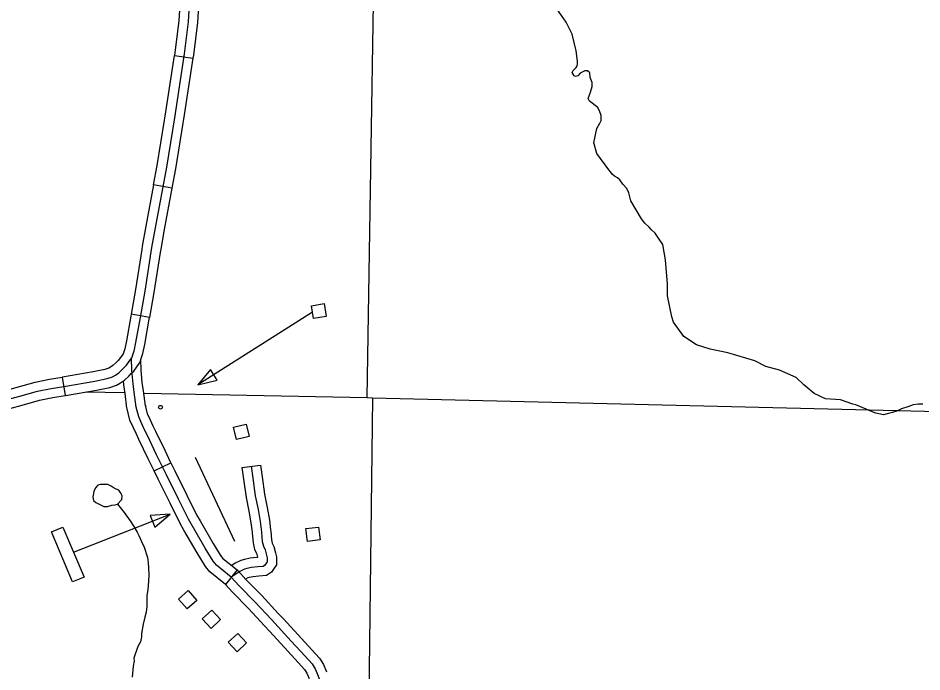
# Model space of a CAD drawing. Extents: x 61396 to 64680, y 55472 to 57605.
# Drawn here: x 62199.2 to 62426.4, y 56309.8 to 56474.2 of the extents above; entities that cross this region are included whole.
import ezdxf

# ---------------------------------------------------------------- set-up
doc = ezdxf.new("R2010")
doc.units = 0
for name, color, linetype in [('31', 7, 'Continuous'), ('35', 7, 'Continuous'), ('4', 7, 'Continuous'), ('45', 7, 'Continuous'), ('5', 7, 'Continuous'), ('56', 7, 'Continuous')]:
    doc.layers.add(name, color=color, linetype=linetype)

msp = doc.modelspace()

# ---------------------------------------------------------------- linework, layer by layer
at = {"layer": '31'}
for p, q in [((62238.48, 56464.76), (62243.11, 56464.05)), ((62243.11, 56464.05), (62243.11, 56464.05)), ((62237.85, 56431.41), (62233.24, 56432.26)), ((62232.22, 56398.92), (62227.6, 56399.72)), ((62210.22, 56383.87), (62210.98, 56379.24)), ((62233.37, 56360.29), (62237.59, 56362.33)), ((62254.22, 56335.42), (62251.27, 56331.77))]:
    msp.add_line(p, q, dxfattribs=at)
for points in [[(62244.56, 56530.28), (62244.52, 56529.42), (62243.54, 56505.11), (62242.87, 56490.59), (62242.26, 56478.95), (62241.89, 56473.26), (62240.91, 56465.17), (62238.46, 56449.12), (62236.44, 56436.69), (62233.62, 56421.41), (62232.7, 56416.45), (62230.99, 56405.54), (62229.82, 56398.84), (62228.69, 56392.56), (62228.26, 56390.45), (62227.71, 56388.65)], [(62240.02, 56480.95), (62239.92, 56479.09), (62239.56, 56473.47), (62238.59, 56465.49), (62238.48, 56464.76)], [(62244.7, 56480.7), (62244.6, 56478.81), (62244.23, 56473.04), (62243.23, 56464.85), (62243.11, 56464.05)], [(62235.98, 56448.47), (62236.15, 56449.49), (62238.48, 56464.76)], [(62243.11, 56464.05), (62240.78, 56448.76), (62240.61, 56447.72)], [(62233.24, 56432.26), (62234.13, 56437.09), (62235.98, 56448.47)], [(62240.61, 56447.72), (62238.75, 56436.29), (62237.85, 56431.41)], [(62233.24, 56432.26), (62231.32, 56421.83), (62230.39, 56416.84), (62230.25, 56415.97)], [(62237.85, 56431.41), (62235.93, 56420.98), (62235.01, 56416.05), (62234.88, 56415.24)], [(62230.25, 56415.97), (62228.67, 56405.93), (62227.6, 56399.72)], [(62234.88, 56415.24), (62233.3, 56405.16), (62232.22, 56398.92)], [(62227.6, 56399.72), (62227.52, 56399.25), (62226.39, 56393), (62225.99, 56391.02), (62225.59, 56389.72)], [(62230.06, 56388.32), (62230.54, 56389.87), (62230.99, 56392.12), (62232.13, 56398.43), (62232.22, 56398.92)], [(62225.59, 56389.72), (62224.67, 56388.45), (62224.31, 56388.09)], [(62196.41, 56378.23), (62199.59, 56379.12), (62204, 56380.34), (62207.49, 56381.04), (62210.68, 56381.57), (62218.46, 56382.88), (62221.58, 56383.56), (62222.93, 56383.98), (62223.64, 56384.41), (62224.46, 56384.96), (62225.35, 56385.82), (62226.45, 56386.92), (62227.71, 56388.65)], [(62224.31, 56388.09), (62223.71, 56387.49), (62222.99, 56386.8), (62222.38, 56386.39), (62221.95, 56386.13), (62220.98, 56385.82), (62218.02, 56385.18), (62210.3, 56383.88), (62210.23, 56383.87)], [(62227.62, 56384.78), (62228.24, 56385.4), (62229.61, 56387.28), (62229.95, 56387.97), (62230.06, 56388.32)], [(62252.74, 56333.6), (62249.01, 56336.62), (62248.17, 56337.65), (62246.18, 56340.9), (62241.98, 56348.17), (62239.52, 56353.2), (62236.45, 56359.3), (62233.99, 56364.39), (62231.66, 56369.2), (62231.02, 56370.51), (62230.29, 56372.11), (62229.51, 56373.87), (62228.87, 56376.36), (62228.36, 56380.11), (62228.06, 56382.23), (62227.75, 56385.56), (62227.71, 56388.65)], [(62231.19, 56376.69), (62230.68, 56380.43), (62230.38, 56382.51), (62230.09, 56385.68), (62230.06, 56388.32)], [(62193.89, 56379.89), (62195.74, 56380.47), (62198.96, 56381.37), (62203.46, 56382.62), (62207.07, 56383.35), (62210.22, 56383.87)], [(62210.98, 56379.24), (62211.06, 56379.25), (62218.9, 56380.58), (62222.19, 56381.29), (62223.91, 56381.84), (62224.9, 56382.44), (62225.64, 56382.93)], [(62225.64, 56382.93), (62225.94, 56383.13), (62226.99, 56384.15), (62227.62, 56384.78)], [(62226.54, 56376.07), (62226.04, 56379.78), (62225.73, 56381.96), (62225.64, 56382.93)], [(62195.29, 56375.42), (62197.07, 56375.98), (62200.22, 56376.86), (62204.55, 56378.06), (62207.92, 56378.74), (62210.98, 56379.24)], [(62233.37, 56360.29), (62231.88, 56363.37), (62229.56, 56368.17), (62228.9, 56369.51), (62228.16, 56371.15), (62227.29, 56373.09), (62226.56, 56375.91), (62226.54, 56376.07)], [(62237.59, 56362.33), (62236.1, 56365.41), (62233.77, 56370.22), (62233.14, 56371.52), (62232.43, 56373.07), (62231.73, 56374.64), (62231.17, 56376.81), (62231.19, 56376.69)], [(62237.59, 56362.33), (62238.55, 56360.34), (62241.62, 56354.25), (62244.06, 56349.27), (62244.93, 56347.75)], [(62240.87, 56345.41), (62239.91, 56347.07), (62237.42, 56352.16), (62234.35, 56358.26), (62233.37, 56360.29)], [(62244.93, 56347.75), (62248.2, 56342.1), (62250.08, 56339.01), (62250.67, 56338.29), (62254.22, 56335.42)], [(62251.27, 56331.77), (62247.34, 56334.95), (62246.25, 56336.3), (62244.17, 56339.7), (62240.87, 56345.41)], [(62254.22, 56335.42), (62254.48, 56335.18), (62256.44, 56333.02), (62260.45, 56328.95), (62264.58, 56324.5), (62265.79, 56323.19)], [(62252.74, 56333.6), (62254.74, 56331.41), (62258.76, 56327.33), (62262.86, 56322.91), (62267.86, 56317.48), (62271.33, 56313.71), (62273.07, 56311.82), (62273.87, 56310.54), (62274.5, 56308.98), (62275.28, 56306.84), (62276.24, 56300.58), (62276.51, 56299.52), (62277.04, 56298.07), (62278, 56296.6)], [(62251.27, 56331.77), (62253.04, 56329.79), (62257.07, 56325.71), (62261.14, 56321.32), (62262.34, 56320.01)], [(62265.79, 56323.19), (62269.59, 56319.06), (62273.06, 56315.29), (62274.94, 56313.25), (62275.97, 56311.61), (62276.69, 56309.82), (62276.71, 56309.77)], [(62262.34, 56320.01), (62266.14, 56315.89), (62269.61, 56312.12), (62271.2, 56310.39), (62271.78, 56309.47), (62272.31, 56308.14), (62272.3, 56308.16)]]:
    msp.add_lwpolyline(points, dxfattribs=at)
at = {"layer": '35'}
for points in [[(62396.73, 56381.99), (62394.78, 56383.8), (62390.59, 56385.61), (62387.2, 56386.52), (62384.39, 56387.99), (62377.63, 56390), (62373.2, 56390.95), (62369.77, 56392), (62366.58, 56394.09), (62363.96, 56397.71), (62363.57, 56399.09), (62362.43, 56404.33), (62362.43, 56407.24), (62361.91, 56413.38), (62361.29, 56417.24), (62360.38, 56418.57), (62359.38, 56420.05), (62358.43, 56420.95), (62357.81, 56421.62), (62356.76, 56422.62), (62355.9, 56423.67), (62353.24, 56428.19), (62352.71, 56430.24), (62352.19, 56431.29), (62351.24, 56432.43), (62350.43, 56433.48), (62349.85, 56433.96), (62349.09, 56434.43), (62348.52, 56434.91), (62348.09, 56435.53), (62347.71, 56436.01), (62344.66, 56440.1), (62343.95, 56442.77), (62344.71, 56446.39), (62345.47, 56447.72), (62345.8, 56448.39), (62345.8, 56449.68), (62345.42, 56450.63), (62344.95, 56451.72), (62342.8, 56453.25), (62342.52, 56453.91), (62343.09, 56455.53), (62343.52, 56456.96), (62343.52, 56457.96), (62342.99, 56459.25), (62342.9, 56460.39), (62342.33, 56460.92), (62341.66, 56460.87), (62340.47, 56460.3), (62339.9, 56459.63), (62339.33, 56459.44), (62338.99, 56459.63), (62338.52, 56460.49), (62338.71, 56461.01), (62339.47, 56461.77), (62339.71, 56462.2), (62339.85, 56462.68), (62339.8, 56463.3), (62339.52, 56465.92), (62338.47, 56470.11), (62336.99, 56473.11), (62334.66, 56476.49)], [(62426.65, 56377.09), (62425.46, 56377.13), (62424.22, 56376.94), (62422.89, 56376.42), (62421.27, 56375.9), (62419.88, 56375.23), (62416.74, 56374.42), (62414.88, 56374.85), (62413.79, 56375.23), (62412.45, 56375.85), (62409.83, 56376.94), (62409.07, 56377.09), (62405.93, 56378.14), (62402.16, 56378.47), (62399.3, 56379.8), (62396.73, 56381.99)], [(62224.18, 56351.98), (62225.8, 56349.83), (62227.3, 56347.77), (62228.22, 56346.3), (62229.08, 56344.91), (62229.51, 56344.05), (62230.15, 56342.56), (62230.86, 56341.11), (62231.72, 56338.53), (62231.89, 56337.16), (62231.99, 56335.93), (62232.07, 56334.15), (62231.99, 56332.58), (62231.75, 56330.44), (62231.54, 56329.02), (62231.49, 56327.73), (62231.53, 56326.25), (62231.39, 56324.77), (62231.02, 56323.51), (62230.57, 56321.74), (62230.23, 56319.47), (62230.2, 56318.59), (62229.92, 56317.32), (62229.3, 56316.17), (62228.3, 56313.19), (62228.32, 56312.53), (62228.08, 56311.21), (62227.82, 56308.44)]]:
    msp.add_lwpolyline(points, dxfattribs=at)
msp.add_lwpolyline([(62224.18, 56351.98), (62225.25, 56353.09), (62225.29, 56353.93), (62225.11, 56354.6), (62224.8, 56354.95), (62224.49, 56355.44), (62223.78, 56355.75), (62223.3, 56356.01), (62222.54, 56356.5), (62221.75, 56356.86), (62220.81, 56356.9), (62219.79, 56356.9), (62219.17, 56356.72), (62218.64, 56356.06), (62218.24, 56355.17), (62217.98, 56353.8), (62218.11, 56352.91), (62218.69, 56352.38), (62219.71, 56351.89), (62220.68, 56351.36), (62221.61, 56351.36), (62222.72, 56351.67), (62223.56, 56351.76)], close=True, dxfattribs=at)
at = {"layer": '4'}
for points in [[(62226.03, 56379.9), (62216.1, 56380.11)], [(62581.63, 56372.15), (62451.61, 56374.62), (62451.37, 56374.62), (62288.25, 56378.62), (62286.91, 56378.65), (62230.77, 56379.8)]]:
    msp.add_lwpolyline(points, dxfattribs=at)
at = {"layer": '45'}
msp.add_line((62255.45, 56361.18), (62260.1, 56361.79), dxfattribs=at)
for points in [[(62257.78, 56361.49), (62258.17, 56358.52), (62258.8, 56354.03), (62259.51, 56350.63), (62260.04, 56347.6), (62260.36, 56344.93), (62260.56, 56342.58), (62260.83, 56341.35), (62261.27, 56340.46), (62261.63, 56339.16), (62261.77, 56338.47), (62261.77, 56337.88), (62261.77, 56337.45), (62261.43, 56336.95), (62261.15, 56336.54), (62260.81, 56336.31), (62259.42, 56336.19), (62257.89, 56336.01), (62256.68, 56335.78), (62256.07, 56335.58), (62254.93, 56335.03), (62252.74, 56333.6)], [(62255.45, 56361.18), (62255.84, 56358.21), (62256.49, 56353.62), (62257.21, 56350.19), (62257.72, 56347.26), (62258, 56344.91)], [(62260.1, 56361.79), (62260.49, 56358.84), (62261.11, 56354.43), (62261.81, 56351.07), (62262.36, 56347.94), (62262.65, 56345.47)], [(62258, 56344.91), (62258.02, 56344.69), (62258.24, 56342.22), (62258.61, 56340.57), (62259.07, 56339.62), (62259.35, 56338.61), (62259.37, 56338.54), (62259.19, 56338.53), (62257.54, 56338.33), (62256.09, 56338.06), (62255.19, 56337.75), (62253.77, 56337.08), (62252.89, 56336.49)], [(62262.65, 56345.47), (62262.69, 56345.17), (62262.88, 56342.94), (62263.06, 56342.13), (62263.47, 56341.29), (62263.91, 56339.71), (62264.11, 56338.71), (62264.11, 56337.88), (62264.11, 56336.72), (62263.37, 56335.64), (62262.84, 56334.84), (62261.61, 56334.02), (62259.66, 56333.86), (62258.25, 56333.69), (62257.27, 56333.51), (62256.95, 56333.4), (62256.35, 56333.11)]]:
    msp.add_lwpolyline(points, dxfattribs=at)
at = {"layer": '5'}
for points in [[(62286.91, 56378.65), (62289.49, 56540.69)], [(62288.25, 56378.62), (62287.27, 56296.75)]]:
    msp.add_lwpolyline(points, dxfattribs=at)
at = {"layer": '56'}
for points in [[(62273.42, 56398.62), (62272.9, 56401.84), (62276.12, 56402.36), (62276.64, 56399.14)], [(62249.21, 56383.15), (62247.5, 56385.84), (62244.32, 56381.93)], [(62254.08, 56368.18), (62253.33, 56371.35), (62256.51, 56372.09), (62257.25, 56368.93)], [(62232.35, 56349.14), (62233.51, 56346.18), (62237.38, 56349.4)], [(62271.89, 56342.56), (62271.48, 56345.79), (62274.71, 56346.2), (62275.13, 56342.98)], [(62207.55, 56344.98), (62210.43, 56346.19), (62215.74, 56333.59), (62212.86, 56332.38)], [(62239.5, 56328.08), (62241.96, 56330.21), (62244.09, 56327.74), (62241.63, 56325.61)], [(62245.47, 56323.11), (62247.86, 56325.31), (62250.07, 56322.91), (62247.68, 56320.71)], [(62251.99, 56317.25), (62254.38, 56319.46), (62256.6, 56317.07), (62254.21, 56314.86)]]:
    msp.add_lwpolyline(points, close=True, dxfattribs=at)
for points in [[(62273.16, 56400.23), (62244.32, 56381.93)], [(62243.65, 56363.79), (62253.58, 56342.62)], [(62213.08, 56339.89), (62237.38, 56349.4)]]:
    msp.add_lwpolyline(points, dxfattribs=at)
msp.add_circle((62234.97, 56376.32), 0.469, dxfattribs=at)

doc.saveas('drawing.dxf')
